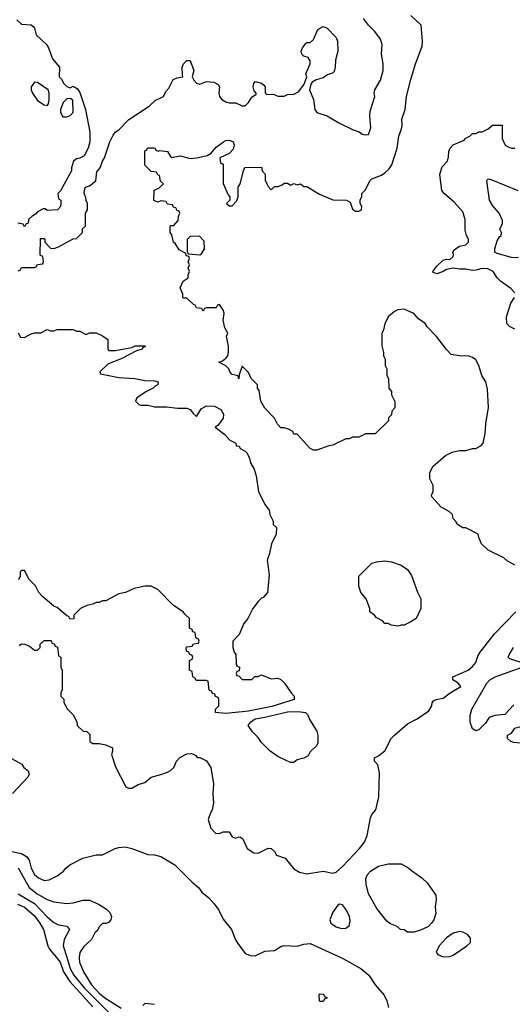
# Model space of a CAD drawing. Header units: inches. Extents: x 2348352 to 2479776, y 460422 to 613655.
# Tile 292 of 590: x 2371420 to 2374455, y 579709 to 585783. Entities that reach past the tile are written whole.
import ezdxf

# ---------------------------------------------------------------- set-up
doc = ezdxf.new("R2010")
doc.units = ezdxf.units.IN
doc.header["$MEASUREMENT"] = 0
doc.layers.add('C3577', color=7, linetype='Continuous')
doc.layers.add('C3578', color=7, linetype='Continuous')

msp = doc.modelspace()

# ---------------------------------------------------------------- linework, layer by layer
at = {"layer": 'C3577', "color": 4}
for points, elevation in [([(2371644.1, 580000), (2371669.1, 579970), (2371690.3, 579910), (2371729.4, 579849.4), (2371870, 579693.7)], 84), ([(2371709.7, 580000), (2371731.7, 579930), (2371754.3, 579890), (2371817.4, 579810), (2372014, 579614)], 88), ([(2371786.8, 580000), (2371786, 579994), (2371788.4, 579970), (2371812.4, 579910), (2371863.1, 579830), (2371910, 579778.4), (2371943.8, 579750), (2372045.5, 579685.5)], 92), ([(2373394.1, 580000), (2373416, 579990), (2373522.8, 579930), (2373570.7, 579890), (2373610.6, 579830), (2373665.1, 579765.1), (2373683, 579730), (2373693, 579690)], 96), ([(2372250, 579709), (2372190, 579715.3), (2372178, 579702)], 96)]:
    msp.add_lwpolyline(points, dxfattribs=dict(at, elevation=elevation))
at = {"layer": 'C3577', "color": 4, "elevation": 92}
msp.add_lwpolyline([(2373270, 579726), (2373268, 579730), (2373266, 579770), (2373270, 579774), (2373292.7, 579772.7), (2373298, 579758), (2373314, 579750), (2373298, 579742), (2373290, 579726)], close=True, dxfattribs=at)
at = {"layer": 'C3578', "color": 4}
for points, elevation in [([(2371401.6, 585781.6), (2371430, 585756), (2371490, 585751), (2371502, 585742), (2371511, 585730), (2371521, 585690), (2371584.7, 585630), (2371598, 585610), (2371622, 585542), (2371664.7, 585490), (2371662, 585430), (2371676.9, 585416.9), (2371692, 585390), (2371710, 585372), (2371730, 585362), (2371750, 585374), (2371776, 585356), (2371790, 585334), (2371824.7, 585230), (2371851.3, 585090), (2371852, 585030), (2371842, 584990), (2371816.9, 584943.1), (2371791.1, 584928.9), (2371770, 584925.2), (2371751, 584910), (2371738, 584870), (2371738, 584850), (2371671.6, 584728.4), (2371654, 584710), (2371658, 584678), (2371674, 584670), (2371674, 584650), (2371672, 584630), (2371652, 584610), (2371590, 584606), (2371576.4, 584616.4), (2371563.6, 584616.4), (2371530, 584598), (2371516.9, 584583.1), (2371494, 584570), (2371474, 584550), (2371472.7, 584527.3), (2371458, 584522), (2371450, 584506), (2371442, 584522), (2371408.4, 584528.4)], 108), ([(2371410, 584234), (2371422, 584238), (2371430, 584254), (2371510, 584254), (2371522, 584258), (2371530, 584274), (2371562, 584278), (2371566, 584290), (2371562, 584322), (2371546, 584330), (2371547.3, 584432.7), (2371570, 584434), (2371574, 584430), (2371574, 584410), (2371610, 584374), (2371630, 584372), (2371658, 584382), (2371750, 584432), (2371770, 584434), (2371806, 584470), (2371807.3, 584492.7), (2371826, 584510), (2371826, 584590), (2371838, 584610), (2371838, 584650), (2371828.4, 584668.4), (2371827.3, 584687.3), (2371818, 584710), (2371820.4, 584739.6), (2371826, 584750), (2371850, 584758), (2371889, 584790), (2371895.3, 584844.7), (2371915.3, 584870), (2371929, 584911), (2371942, 584930), (2371975.3, 585030), (2371995.3, 585070), (2372009.3, 585090.7), (2372030, 585104.7), (2372092.9, 585167.1), (2372218, 585250), (2372254.6, 585285.4), (2372306, 585310), (2372320.2, 585339.8), (2372339.3, 585360.7), (2372365.2, 585414.8), (2372390, 585424.7), (2372426, 585430), (2372422, 585442), (2372421.2, 585490), (2372429.4, 585510.6), (2372450, 585532), (2372470, 585532), (2372492, 585470), (2372482, 585430), (2372492, 585410), (2372510, 585392), (2372530, 585384.7), (2372570, 585402), (2372616.9, 585396.9), (2372643.6, 585383.6), (2372651.3, 585370), (2372646, 585330), (2372651, 585310), (2372664.7, 585290), (2372690, 585276), (2372710, 585271), (2372751.1, 585271.1), (2372790, 585252), (2372810, 585252), (2372830, 585272), (2372850, 585304.7), (2372876.4, 585323.6), (2372878, 585330), (2372865.2, 585345.2), (2372859, 585370), (2372862, 585390), (2372870, 585402), (2372910.8, 585390.8), (2372922, 585382), (2372932, 585370), (2372932.7, 585332.7), (2372942, 585322), (2372983.6, 585323.6), (2373010, 585312), (2373050, 585312), (2373070, 585322), (2373110, 585324.7), (2373140.4, 585339.6), (2373173.6, 585386.4), (2373189, 585430), (2373184, 585450), (2373209.2, 585510), (2373209, 585529), (2373198, 585550), (2373170, 585559), (2373159, 585570), (2373155.3, 585590), (2373162, 585610), (2373183.1, 585636.9), (2373190, 585642), (2373210, 585642), (2373230, 585662), (2373256.4, 585723.6), (2373290, 585742), (2373314, 585730), (2373370, 585674), (2373378, 585650), (2373381, 585590), (2373366.4, 585533.6), (2373364.7, 585490), (2373357.3, 585462.7), (2373346.4, 585453.6), (2373316.8, 585443.2), (2373290, 585424), (2373247.7, 585412.3), (2373222.5, 585397.5), (2373214, 585386), (2373204.7, 585350), (2373230.7, 585290), (2373238, 585230), (2373251.1, 585211.1), (2373314, 585190), (2373386.4, 585146.4), (2373470, 585106), (2373510.8, 585090.8), (2373530, 585078), (2373550, 585072), (2373570, 585074), (2373583.1, 585116.9), (2373577.2, 585190), (2373580.2, 585219.8), (2373608.4, 585308.4), (2373604, 585330), (2373609, 585350), (2373644, 585410), (2373659, 585470), (2373659, 585510), (2373648.9, 585571.1), (2373654, 585630), (2373643.1, 585663.1), (2373608.7, 585710), (2373569.3, 585749.3), (2373538, 585790)], 108), ([(2374470, 582418), (2374424.7, 582444.7), (2374403.1, 582463.1), (2374306, 582510), (2374266, 582550), (2374248.4, 582588.4), (2374246, 582610), (2374170, 582648), (2374150, 582648.7), (2374118, 582670), (2374108.4, 582688.4), (2374090, 582706), (2374086, 582730), (2374066, 582750), (2374016.4, 582776.4), (2373960.4, 582840.4), (2373958, 582850), (2373967.3, 582872.7), (2373968, 582910), (2373948, 582950), (2373948, 582990), (2373968, 583030), (2374044.7, 583095.3), (2374085.6, 583114.4), (2374130, 583124.7), (2374170, 583124.7), (2374210, 583138), (2374230, 583138), (2374263.1, 583156.9), (2374275.3, 583170), (2374289, 583230), (2374293.2, 583290), (2374309.3, 583390), (2374303.1, 583503.1), (2374293.2, 583550), (2374267.8, 583587.8), (2374249.5, 583650), (2374230, 583685.2), (2374210, 583699.3), (2374190, 583706.6), (2374129.3, 583709.3), (2374078, 583718), (2374050, 583748), (2373989.1, 583829.1), (2373930, 583888), (2373918, 583910), (2373878, 583938), (2373848, 583970), (2373790, 583997.2), (2373750, 583994), (2373730, 583984), (2373691.3, 583950), (2373670, 583906), (2373662, 583870), (2373651.6, 583848.4), (2373651.6, 583771.6), (2373662, 583730), (2373662, 583710), (2373672, 583690), (2373672, 583650), (2373682, 583630), (2373682, 583590), (2373692.7, 583567.3), (2373694, 583510), (2373712, 583490), (2373712, 583470), (2373731.6, 583428.4), (2373731.6, 583388.4), (2373712.7, 583367.3), (2373710, 583346), (2373692.7, 583327.3), (2373691.6, 583308.4), (2373610, 583228), (2373550, 583228), (2373510, 583208), (2373470, 583208), (2373450, 583198), (2373430, 583198), (2373350, 583158), (2373325.4, 583154.6), (2373250, 583128.7), (2373230, 583128), (2373210, 583138), (2373130, 583226), (2373110, 583226), (2373102, 583242), (2373076.4, 583256.4), (2373050, 583266), (2373030, 583266), (2373008.9, 583288.9), (2372990, 583326), (2372930, 583386), (2372906, 583430), (2372896.4, 583496.4), (2372886, 583510), (2372886, 583530), (2372846, 583570), (2372830, 583606), (2372790, 583646), (2372772.7, 583592.7), (2372770, 583568), (2372766, 583586), (2372730, 583594), (2372714, 583610), (2372708.7, 583630), (2372690, 583648.7), (2372646, 583670), (2372670, 583678), (2372690, 583694.8), (2372702.7, 583710), (2372707.3, 583730), (2372705.6, 583770), (2372693.2, 583830), (2372702, 583850), (2372683.1, 583883.1), (2372673.2, 583930), (2372679, 583970), (2372675.3, 583990), (2372650, 584026), (2372638, 584022), (2372630, 584006), (2372570, 584006), (2372558, 584002), (2372550, 583986), (2372542, 584002), (2372510, 584006), (2372502, 584022), (2372490, 584026), (2372450, 584066), (2372430, 584066), (2372426, 584070), (2372426, 584090), (2372408, 584130), (2372428, 584170), (2372458, 584190), (2372458, 584210), (2372466, 584230), (2372458, 584250), (2372466, 584270), (2372458, 584290), (2372466, 584310), (2372462, 584322), (2372447.3, 584327.3), (2372442, 584342), (2372403.1, 584363.1), (2372380.4, 584400.4), (2372368, 584410), (2372356.4, 584456.4), (2372348, 584470), (2372346, 584490), (2372346, 584510), (2372350, 584514), (2372370, 584514), (2372396.4, 584543.6), (2372398, 584570), (2372406, 584590), (2372402, 584602), (2372390, 584606), (2372382, 584622), (2372367.3, 584627.3), (2372362, 584642), (2372330, 584646), (2372322, 584662), (2372290, 584666), (2372270, 584658), (2372247.3, 584667.3), (2372248.4, 584731.6), (2372276.4, 584743.6), (2372306, 584770), (2372287.3, 584787.3), (2372282, 584822), (2372270, 584826), (2372262, 584842), (2372230, 584846), (2372190, 584886), (2372190, 584974), (2372202, 584978), (2372210, 584992), (2372247.3, 584992.7), (2372254, 584990), (2372258, 584978), (2372272.7, 584972.7), (2372283.1, 584976.9), (2372330.5, 584970.5), (2372352.7, 584932.7), (2372410, 584942.8), (2372470, 584926), (2372510.8, 584930.8), (2372574.8, 584945.2), (2372600.2, 584959.8), (2372630, 584996), (2372675.3, 585030), (2372690, 585038.8), (2372710, 585040.7), (2372734.8, 585030), (2372741, 585010), (2372735.3, 584984.7), (2372710, 584958), (2372654, 584930), (2372658, 584898), (2372670, 584894), (2372672.7, 584887.3), (2372672.7, 584772.7), (2372703.6, 584703.6), (2372714, 584690), (2372714, 584670), (2372694, 584650), (2372710, 584634), (2372730, 584634), (2372756.4, 584663.6), (2372766, 584690), (2372766, 584750), (2372778, 584770), (2372798, 584850), (2372808, 584872), (2372910, 584874), (2372914, 584850), (2372932, 584830), (2372932.7, 584792.7), (2372942, 584770), (2372950, 584754), (2372970, 584734), (2372990, 584754), (2373010, 584754), (2373036.4, 584763.6), (2373050, 584774), (2373070, 584774), (2373090, 584762), (2373110, 584772), (2373130, 584764.7), (2373151.1, 584771.1), (2373170, 584754), (2373190, 584754), (2373266.4, 584706.4), (2373350, 584672), (2373434, 584670), (2373456.9, 584656.9), (2373470, 584614), (2373490, 584602), (2373510, 584602), (2373526, 584610), (2373528, 584630), (2373518, 584650), (2373518, 584670), (2373527.3, 584692.7), (2373528, 584710), (2373550, 584734), (2373578, 584790), (2373590, 584802), (2373650, 584824.7), (2373670, 584838), (2373696.5, 584863.5), (2373712.5, 584887.5), (2373746, 584990), (2373755.5, 585064.5), (2373773.2, 585110), (2373777.2, 585130), (2373774, 585170), (2373795.3, 585230), (2373804, 585310), (2373830, 585414), (2373859, 585510), (2373900.4, 585619.6), (2373902, 585650), (2373893.2, 585750), (2373829.4, 585809.4)], 104), ([(2374470, 584098), (2374445.6, 584125.6), (2374382, 584170), (2374362, 584190), (2374338, 584230), (2374305.6, 584245.6), (2374269.3, 584249.3), (2374230, 584238), (2374210, 584237), (2374170, 584245.1), (2374130, 584244.2), (2374090, 584249.6), (2374050, 584242), (2374030, 584229.6), (2373990, 584216.2), (2373970, 584222.7), (2373965.6, 584230), (2373990, 584263), (2374030, 584300.7), (2374050, 584306), (2374070, 584304.7), (2374090, 584322), (2374094, 584334), (2374088, 584350), (2374096.4, 584363.6), (2374130, 584386), (2374170, 584394.8), (2374185.2, 584410), (2374185.2, 584430), (2374172.9, 584452.9), (2374165.6, 584485.6), (2374165.2, 584550), (2374150, 584598), (2374097.5, 584657.5), (2374035.3, 584710), (2374022, 584730), (2374009.1, 584830.9), (2374024, 584876), (2374055.3, 584910), (2374063.1, 584936.9), (2374065.2, 584970), (2374073.2, 584990), (2374090, 585010.7), (2374159.3, 585040.7), (2374170, 585052), (2374194.6, 585065.4), (2374210, 585082), (2374230, 585082), (2374250, 585092), (2374270, 585092), (2374306, 585110), (2374332.7, 585132.7), (2374392.7, 585132.7), (2374392, 585050), (2374412, 585010), (2374430, 584998), (2374450, 584991.3), (2374470, 584991.3)], 96), ([(2374493.6, 584313.6), (2374450, 584316), (2374361.2, 584341.2), (2374348, 584350), (2374348.7, 584370), (2374362, 584418), (2374376.4, 584443.6), (2374387.3, 584452.7), (2374388, 584470), (2374378, 584490), (2374394.6, 584525.4), (2374394.6, 584545.4), (2374374, 584590), (2374335.1, 584635.1), (2374314, 584670), (2374298, 584790), (2374302, 584798), (2374310, 584802), (2374330, 584794.8), (2374488.5, 584728.5)], 92), ([(2374470, 583874), (2374438, 583890), (2374422, 583910), (2374419, 583950), (2374445.6, 584034.4), (2374468.7, 584070)], 96), ([(2371410, 583851.3), (2371424.7, 583824.7), (2371450, 583822), (2371490, 583844.7), (2371511.1, 583851.1), (2371550, 583852), (2371590, 583872), (2371610, 583864.7), (2371630, 583864.7), (2371651.1, 583871.1), (2371750, 583872), (2371770, 583862), (2371790, 583862), (2371830, 583842), (2371850, 583851.3), (2371890, 583852), (2371930, 583834), (2371962, 583810), (2371962, 583750), (2371970, 583742), (2372010, 583742.8), (2372110, 583761), (2372130.8, 583770.8), (2372191.1, 583771.1), (2372194, 583770), (2372190, 583766), (2372178, 583762), (2372174, 583750), (2372138.8, 583741.2), (2372050, 583693.2), (2371962.5, 583657.5), (2371914, 583610), (2371918, 583598), (2372030, 583576), (2372130, 583570.8), (2372190, 583557.3), (2372250, 583556), (2372274, 583550), (2372272, 583530), (2372256, 583524), (2372242, 583510), (2372202, 583490), (2372142, 583450), (2372134, 583430), (2372154, 583410), (2372165.4, 583405.4), (2372210, 583406), (2372250, 583396), (2372324.7, 583395.3), (2372392.9, 583387.1), (2372450, 583386), (2372470, 583378), (2372490, 583351.3), (2372510, 583336), (2372538.3, 583381.7), (2372570, 583401.6), (2372619.2, 583399.2), (2372658.8, 583378.8), (2372675.9, 583350), (2372674.4, 583325.6), (2372641.1, 583278.9), (2372624.7, 583270), (2372683.6, 583223.6), (2372714, 583190), (2372751.1, 583171.1), (2372754, 583154), (2372771.6, 583151.6), (2372778, 583138), (2372810, 583122), (2372822, 583110), (2372836.9, 583076.9), (2372842, 583050), (2372864.7, 583010), (2372878, 582970), (2372892, 582870), (2372932, 582790), (2372958, 582758), (2372962, 582730), (2372982, 582690), (2372982, 582670), (2373002, 582650), (2373001, 582610), (2372971, 582550), (2372958.8, 582490), (2372945.5, 582450), (2372958, 582358), (2372946.8, 582250), (2372921, 582219), (2372910, 582214), (2372890, 582194), (2372856, 582150), (2372824.7, 582090), (2372802, 582058), (2372772, 581990), (2372734, 581950), (2372734, 581910), (2372742, 581882), (2372752.7, 581867.3), (2372754, 581810), (2372758, 581798), (2372774, 581790), (2372772.7, 581767.3), (2372758, 581762), (2372754, 581750), (2372758, 581738), (2372772.7, 581732.7), (2372790, 581714), (2372850, 581714), (2372868.4, 581731.6), (2372890, 581732), (2372910, 581742), (2372970, 581718), (2373010, 581722), (2373030, 581712), (2373050.9, 581690.9), (2373092, 581630), (2373112, 581610), (2373111.3, 581590), (2372973.7, 581546.3), (2372830, 581516.9), (2372690, 581502.7), (2372626, 581510), (2372626, 581530), (2372646, 581550), (2372646, 581590), (2372642, 581602), (2372627.3, 581607.3), (2372622, 581622), (2372607.3, 581627.3), (2372602, 581642), (2372587.3, 581647.3), (2372582, 581702), (2372570, 581706), (2372507.3, 581707.3), (2372502, 581722), (2372486, 581730), (2372482, 581762), (2372466, 581770), (2372466, 581830), (2372482, 581838), (2372486, 581850), (2372482, 581862), (2372467.3, 581867.3), (2372462, 581882), (2372447.3, 581887.3), (2372446, 581910), (2372450, 581914), (2372482, 581918), (2372490, 581934), (2372522, 581938), (2372526, 581950), (2372522, 581962), (2372506, 581970), (2372502, 582002), (2372487.3, 582007.3), (2372482, 582022), (2372466, 582030), (2372466, 582090), (2372436.4, 582116.4), (2372428, 582130), (2372368, 582170), (2372270, 582268), (2372230, 582288), (2372190, 582288), (2372125.4, 582274.6), (2372071.1, 582248.9), (2372030, 582242), (2371950, 582198), (2371930, 582198), (2371910, 582188), (2371890, 582188), (2371870, 582178), (2371834, 582170), (2371794, 582150), (2371754, 582110), (2371752.7, 582087.3), (2371730, 582086), (2371722, 582102), (2371710, 582106), (2371650, 582158), (2371630, 582166), (2371563.1, 582223.1), (2371538, 582250), (2371518, 582290), (2371478, 582330), (2371450, 582386), (2371430, 582386), (2371423.6, 582376.4), (2371422, 582350), (2371412.7, 582327.3)], 104), ([(2371416.4, 581923.6), (2371430, 581934), (2371451.6, 581931.6), (2371479.6, 581919.6), (2371510, 581894), (2371530, 581894), (2371546, 581910), (2371546, 581930), (2371570, 581954), (2371612.7, 581952.7), (2371618, 581938), (2371632.7, 581932.7), (2371638, 581918), (2371652.7, 581912.7), (2371658, 581858), (2371674, 581850), (2371674, 581790), (2371682, 581770), (2371682, 581650), (2371674, 581630), (2371674, 581610), (2371691.6, 581591.6), (2371692.7, 581572.7), (2371710, 581534), (2371750, 581494), (2371771.6, 581451.6), (2371774, 581430), (2371810, 581394), (2371832.7, 581392.7), (2371852.7, 581372.7), (2371852, 581330), (2371870, 581318), (2371910, 581318.8), (2371950.9, 581310.9), (2371991.1, 581291.1), (2371991.6, 581271.6), (2371984.7, 581250), (2372010, 581174), (2372074, 581050), (2372090, 581042), (2372110, 581042), (2372150, 581064.7), (2372190, 581078), (2372230, 581111.3), (2372290, 581126), (2372330, 581141), (2372350, 581151.3), (2372368.7, 581170), (2372385.2, 581210), (2372407.5, 581232.5), (2372450, 581254), (2372476, 581256), (2372490, 581252), (2372504.7, 581244.7), (2372512.7, 581232.7), (2372530, 581232), (2372570, 581212), (2372597.3, 581170), (2372614.8, 581070), (2372610.7, 581010), (2372614, 580950), (2372606.8, 580910), (2372594.8, 580890), (2372581, 580850), (2372596.9, 580796.9), (2372625.4, 580765.4), (2372650, 580762), (2372672.7, 580772.7), (2372710, 580774), (2372730, 580742), (2372750, 580734), (2372770, 580742), (2372779.6, 580739.6), (2372794, 580730), (2372822, 580670), (2372863.6, 580643.6), (2372890, 580642), (2372950, 580672), (2372970, 580671.3), (2372990, 580652), (2373002, 580630), (2373056, 580610), (2373110, 580544.7), (2373144.5, 580524.5), (2373190, 580514.8), (2373290, 580530.7), (2373350, 580518), (2373370, 580524.7), (2373410, 580558.8), (2373514.5, 580670), (2373543.7, 580710), (2373560.9, 580750), (2373581, 580859), (2373590, 580881), (2373614, 580910), (2373633.2, 580990), (2373636.5, 581136.5), (2373627.3, 581187.3), (2373606, 581210), (2373606, 581230), (2373630, 581242), (2373670, 581272), (2373709, 581350), (2373728.7, 581370), (2373810, 581439.1), (2373869.2, 581470), (2373940.2, 581519.8), (2373959, 581550), (2373962, 581570), (2373970, 581582), (2373986, 581590), (2374030, 581597.3), (2374073.2, 581630), (2374139, 581670), (2374122, 581690), (2374089, 581710), (2374089.2, 581730), (2374182.7, 581770), (2374210, 581793), (2374230, 581817.3), (2374243.5, 581856.5), (2374258, 581882), (2374345.9, 581994.1), (2374478, 582130)], 104), ([(2374535.3, 581810), (2374441.2, 581841.2), (2374429.2, 581850), (2374437.2, 581870), (2374462.7, 581910)], 96), ([(2374464, 581556), (2374410, 581498), (2374348.3, 581491.7), (2374319.9, 581480.1), (2374308.2, 581471.8), (2374290, 581444), (2374250, 581402), (2374230, 581395.3), (2374210, 581408.7), (2374195.1, 581450), (2374195.1, 581490), (2374205.1, 581530), (2374298, 581690), (2374316, 581710), (2374349.3, 581730), (2374517.2, 581790)], 96), ([(2371370, 581224.7), (2371432, 581190), (2371444.7, 581170), (2371471.3, 581150), (2371477.3, 581130), (2371470.4, 581110), (2371375.5, 581010)], 96), ([(2371350, 580655.8), (2371430, 580639.1), (2371461.6, 580621.6), (2371478, 580598), (2371490.6, 580550), (2371510.4, 580510.4), (2371536, 580490), (2371570, 580474), (2371602, 580478), (2371650, 580501), (2371689.4, 580530.6), (2371704, 580550), (2371728.7, 580570), (2371809.4, 580610.6), (2371890, 580631), (2371930, 580631.3), (2372008, 580670), (2372030, 580676), (2372070, 580681), (2372110, 580671), (2372210, 580633.4), (2372250.6, 580630.6), (2372290, 580620.7), (2372374.8, 580570), (2372482.5, 580462.5), (2372521, 580430), (2372541.6, 580401.6), (2372585.8, 580365.8), (2372618.8, 580330), (2372647.3, 580290), (2372674.2, 580234.2), (2372724.9, 580170), (2372750, 580106.8), (2372763.9, 580083.9), (2372810, 580022.8), (2372842, 580010), (2372870, 580007.7), (2372930, 580036.4), (2372990, 580041.6), (2373030, 580066.4), (2373047.7, 580072.3), (2373130, 580068.2), (2373170, 580080.7), (2373210, 580084), (2373394.1, 580000)], 96), ([(2371410, 580550.5), (2371479.1, 580430), (2371527.3, 580390), (2371590, 580356.3), (2371630, 580340.7), (2371710, 580330.8), (2371750, 580334.8), (2371810, 580351), (2371850, 580351), (2371910, 580324.7), (2371955.3, 580295.3), (2371975.3, 580275.3), (2371986, 580250), (2371982, 580230), (2371966, 580214), (2371950, 580208), (2371930, 580208), (2371912, 580190), (2371896.9, 580163.1), (2371882, 580150), (2371862, 580110), (2371814.8, 580065.2), (2371790.7, 580029.3), (2371786.8, 580000)], 92), ([(2371410.4, 580390), (2371511.1, 580331.1), (2371590, 580248), (2371630, 580214.8), (2371659.8, 580199.8), (2371710, 580190.8), (2371719.8, 580179.8), (2371726, 580170), (2371693, 580110), (2371687.7, 580070), (2371709.7, 580000)], 88), ([(2371407.1, 580327.1), (2371450, 580308.5), (2371510, 580254.9), (2371544.4, 580210), (2371566, 580170), (2371592.7, 580070), (2371602.4, 580050), (2371644.1, 580000)], 84)]:
    msp.add_lwpolyline(points, dxfattribs=dict(at, elevation=elevation))
for points, elevation in [([(2371510, 585398), (2371491.1, 585368.9), (2371491, 585350), (2371498.8, 585330), (2371530, 585284.7), (2371570, 585258), (2371590, 585254), (2371596.4, 585263.6), (2371602, 585290), (2371602, 585330), (2371595.3, 585350), (2371530, 585395.3)], 108), ([(2371730, 585298), (2371710, 585295.3), (2371687.1, 585272.9), (2371671.3, 585230), (2371672, 585210), (2371684.7, 585184.7), (2371710, 585184.7), (2371730, 585192), (2371748.4, 585211.6), (2371747.3, 585287.3)], 108), ([(2372527.3, 584447.3), (2372470, 584446), (2372452.7, 584427.3), (2372452.7, 584352.7), (2372458, 584338), (2372530, 584332), (2372540.4, 584339.6), (2372558, 584370), (2372556.4, 584416.4)], 104), ([(2373750, 582042), (2373708.9, 582048.9), (2373690, 582058), (2373670, 582058), (2373654.6, 582074.6), (2373616.4, 582096.4), (2373608.4, 582108.4), (2373578, 582130), (2373578, 582150), (2373555.3, 582210), (2373522, 582250), (2373508.9, 582288.9), (2373508.7, 582350), (2373590, 582431.3), (2373620.2, 582439.8), (2373670, 582444.7), (2373710, 582438), (2373770, 582418), (2373810, 582391.3), (2373834.4, 582354.4), (2373870.9, 582250.9), (2373891.3, 582210), (2373891.6, 582151.6), (2373862, 582090), (2373830, 582068), (2373790, 582048.7), (2373770, 582048.7)], 104), ([(2373090, 581202), (2373070, 581209), (2373010, 581239), (2372964, 581270), (2372910, 581324), (2372890, 581355.3), (2372855.3, 581390), (2372828.7, 581430), (2372842, 581450), (2372870, 581470.5), (2372930, 581480.4), (2373070, 581514), (2373136.4, 581516.4), (2373182, 581510), (2373195.3, 581495.3), (2373206.4, 581466.4), (2373250, 581394), (2373258, 581370), (2373256.9, 581323.1), (2373250, 581306), (2373210, 581266), (2373196.9, 581243.1), (2373170, 581228), (2373130, 581218), (2373110, 581202)], 104), ([(2374550, 581317), (2374464.7, 581324.7), (2374446, 581330), (2374426, 581350), (2374426, 581370), (2374450, 581382), (2374470, 581412), (2374499, 581421), (2374630, 581418), (2374656.4, 581423.6), (2374672, 581432), (2374710, 581434), (2374722, 581410), (2374711, 581389), (2374690, 581382), (2374650, 581382), (2374630, 581368), (2374614.4, 581345.6), (2374590, 581329.2)], 96), ([(2373810, 580155.3), (2373790, 580168.7), (2373766, 580170), (2373746, 580190), (2373705.6, 580205.6), (2373682, 580222), (2373620.2, 580300.2), (2373569.2, 580390), (2373554, 580450), (2373553.6, 580486.4), (2373564, 580510), (2373582, 580530), (2373630, 580561), (2373690, 580576), (2373770, 580576), (2373818, 580550), (2373834, 580534), (2373898, 580490), (2373930, 580458), (2373983.5, 580383.5), (2373986.4, 580353.6), (2373981, 580310), (2373984.7, 580270), (2373971, 580230), (2373958, 580210), (2373938, 580190), (2373890, 580166), (2373850, 580155.3)], 96), ([(2373390, 580328), (2373379.6, 580320.4), (2373350, 580278), (2373331.3, 580230), (2373338, 580210), (2373370, 580186.8), (2373403.1, 580176.9), (2373430, 580178), (2373450, 580194), (2373456, 580224), (2373452.3, 580250), (2373433.2, 580290), (2373410, 580322)], 104), ([(2374130, 580158), (2374090, 580147.3), (2374050, 580119.6), (2374003.8, 580070), (2373986.8, 580030), (2373996.3, 580016.3), (2374030, 580001.6), (2374070, 580004.9), (2374090, 580012.7), (2374176, 580070), (2374198, 580090), (2374197.2, 580117.2), (2374180.1, 580140.1), (2374150, 580155.1)], 104)]:
    msp.add_lwpolyline(points, close=True, dxfattribs=dict(at, elevation=elevation))

doc.saveas('drawing.dxf')
